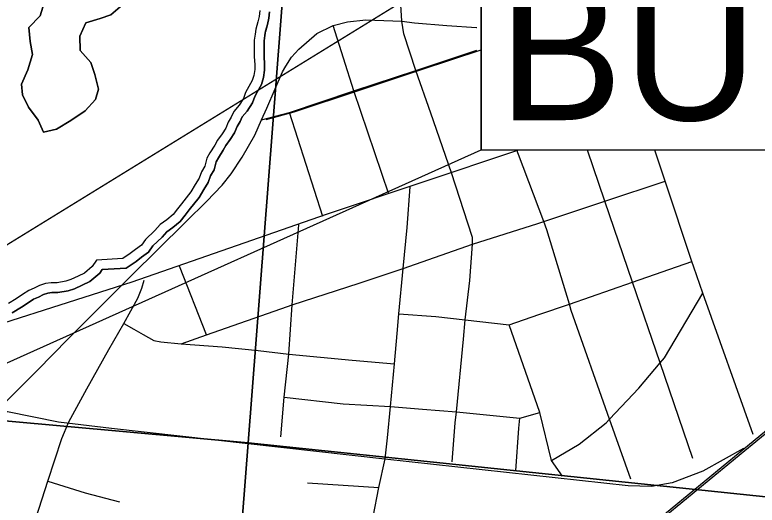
# Model space of a CAD drawing. Extents: x 0 to 34, y 0 to 22.
# Drawn here: x 6.446 to 7.157, y 17.713 to 18.183 of the extents above; entities that cross this region are included whole.
import ezdxf

# ---------------------------------------------------------------- set-up
doc = ezdxf.new("R2010")
doc.units = 0
for name, color, linetype in [('GM_X_City_Street', 7, 'Continuous'), ('GM_X_Corporation', 7, 'Continuous'), ('GM_X_Minor_Lake', 7, 'Continuous'), ('GM_X_Minor_River', 7, 'Continuous'), ('GM_X_Rail_Line', 7, 'Continuous'), ('GM_X_State_Route', 7, 'Continuous'), ('SH_Text', 7, 'Continuous')]:
    doc.layers.add(name, color=color, linetype=linetype)

msp = doc.modelspace()

# ---------------------------------------------------------------- linework, layer by layer
at = {"layer": 'GM_X_City_Street'}
for p, q in [((6.74116, 17.98933), (6.7092, 18.08912)), ((6.62967, 17.87604), (6.60392, 17.94197)), ((6.72636, 17.73417), (6.79484, 17.7299))]:
    msp.add_line(p, q, dxfattribs=at)
for points in [[(6.88423, 17.97023), (6.86417, 18.03131), (6.84445, 18.0883), (6.83032, 18.1294), (6.81882, 18.16436), (6.81675, 18.17637), (6.81412, 18.21859), (6.8102, 18.26615), (6.80428, 18.34465), (6.80197, 18.38273)], [(6.80443, 18.01091), (6.7709, 18.10964), (6.75091, 18.17228)], [(6.6825, 18.08203), (6.7092, 18.08912), (6.7709, 18.10964), (6.83032, 18.1294), (6.88844, 18.14872)], [(6.68691, 18.08244), (6.71361, 18.08954), (6.77531, 18.11005), (6.83474, 18.12981), (6.89286, 18.14913)], [(7.03605, 17.73798), (7.01577, 17.79538), (6.97902, 17.89939), (6.97721, 17.90542), (6.95573, 17.97672), (6.95275, 17.9846), (6.9285, 18.04885), (6.92692, 18.05291)], [(7.09541, 17.75767), (7.06413, 17.84911), (7.03766, 17.92648), (7.01111, 18.00406), (6.9944, 18.05291)], [(7.15333, 17.78045), (7.1051, 17.91589), (7.09626, 17.94072), (7.09443, 17.94626), (7.06882, 18.02331), (7.05898, 18.05291)], [(7.00263, 18.00124), (7.01111, 18.00406), (7.06882, 18.02331)], [(6.78919, 17.70174), (6.79484, 17.7299), (6.80088, 17.7572), (6.80316, 17.77757), (6.80598, 17.80756), (6.80959, 17.84834), (6.81224, 17.8772), (6.81395, 17.89625), (6.81798, 17.93965), (6.82171, 17.97889), (6.8248, 18.01786)], [(6.60558, 17.86731), (6.62967, 17.87604), (6.70727, 17.90327), (6.71169, 17.9047), (6.77603, 17.92556), (6.81798, 17.93965), (6.88444, 17.9629), (6.94702, 17.9827), (6.95275, 17.9846), (7.00169, 18.00092), (7.00263, 18.00124)], [(6.701, 17.77839), (6.70422, 17.81644), (6.70858, 17.85762), (6.71169, 17.9047), (6.71818, 17.98145)], [(6.86486, 17.75449), (6.86797, 17.79171), (6.86913, 17.80218), (6.87591, 17.87179), (6.87754, 17.89032), (6.88173, 17.9281), (6.88444, 17.9629), (6.88455, 17.96925), (6.88423, 17.97023)], [(6.81395, 17.89625), (6.84916, 17.8935), (6.87754, 17.89032), (6.91962, 17.88571), (6.94809, 17.89544), (6.97721, 17.90542), (7.03766, 17.92648), (7.09443, 17.94626)], [(6.45928, 17.68124), (6.46362, 17.69214), (6.47772, 17.73606), (6.49117, 17.77683), (6.49775, 17.79269), (6.51519, 17.82422), (6.53634, 17.86207), (6.55044, 17.88693), (6.56389, 17.91132), (6.56778, 17.92087), (6.57001, 17.92829)], [(6.96007, 17.75559), (6.98642, 17.77125), (7.01245, 17.79185), (7.01577, 17.79538), (7.04357, 17.82492), (7.06413, 17.84911), (7.06818, 17.85388), (7.1051, 17.91589)], [(6.55044, 17.88693), (6.56009, 17.88145), (6.56899, 17.87626), (6.57938, 17.8706), (6.58606, 17.86921), (6.60558, 17.86731), (6.64477, 17.86466), (6.67909, 17.86114), (6.70858, 17.85762), (6.76906, 17.85177), (6.80959, 17.84834)], [(6.9705, 17.74068), (6.96007, 17.75559), (6.94901, 17.8016), (6.91962, 17.88571)], [(6.70422, 17.81644), (6.76067, 17.8101), (6.80598, 17.80756), (6.83656, 17.8049), (6.86913, 17.80218), (6.92981, 17.79617), (6.94901, 17.8016)], [(6.92584, 17.74571), (6.92884, 17.78667), (6.92981, 17.79617)], [(6.47772, 17.73606), (6.5135, 17.72474), (6.54642, 17.71596)]]:
    msp.add_lwpolyline(points, dxfattribs=at)
at = {"layer": 'GM_X_Corporation'}
for points in [[(5.73858, 18.6518), (5.74815, 18.67394), (5.75334, 18.68633), (5.7584, 18.69266), (5.77868, 18.71988), (5.79472, 18.7434), (5.80014, 18.74934), (5.81047, 18.75404), (5.8223, 18.75795), (5.83453, 18.763), (5.8411, 18.76929), (5.84742, 18.78128), (5.8537, 18.79137), (5.85878, 18.79884), (5.87042, 18.81184), (5.87932, 18.82074), (5.88563, 18.84977), (6.74678, 18.77106), (6.66967, 17.77276), (6.08674, 17.82542), (5.72754, 17.97857)], [(7.73615, 18.05291), (7.71609, 17.66356), (6.66967, 17.77276), (6.74678, 18.77106), (7.76823, 18.67568), (7.74586, 18.24145)]]:
    msp.add_lwpolyline(points, dxfattribs=at)
for points in [[(6.66967, 17.77276), (6.59067, 16.75631), (5.54549, 16.85525), (5.58671, 17.52328), (5.56589, 17.57675), (5.57345, 17.59363), (5.59139, 17.63529), (5.60336, 17.66382), (5.61551, 17.69993), (6.08674, 17.82542)], [(6.66967, 17.77276), (7.71609, 17.66356), (7.61007, 16.65134), (6.59067, 16.75631)]]:
    msp.add_lwpolyline(points, close=True, dxfattribs=at)
at = {"layer": 'GM_X_Minor_Lake'}
msp.add_lwpolyline([(6.47424, 18.19405), (6.47057, 18.18158), (6.45973, 18.17039), (6.46097, 18.15706), (6.46299, 18.14448), (6.45852, 18.12974), (6.45256, 18.11617), (6.45349, 18.10589), (6.45931, 18.09399), (6.46854, 18.08165), (6.47362, 18.07014), (6.48619, 18.07294), (6.49964, 18.08142), (6.51348, 18.09065), (6.52356, 18.10148), (6.52642, 18.1113), (6.52291, 18.12544), (6.51897, 18.13692), (6.50859, 18.14852), (6.50849, 18.16221), (6.51406, 18.17503), (6.52779, 18.17894), (6.5381, 18.18254), (6.5493, 18.1922)], dxfattribs=at)
at = {"layer": 'GM_X_Minor_River'}
for points in [[(6.5493, 18.1922), (6.5381, 18.18254), (6.52779, 18.17894), (6.51406, 18.17503), (6.50849, 18.16221), (6.50859, 18.14852), (6.51897, 18.13692), (6.52291, 18.12544), (6.52642, 18.1113), (6.52356, 18.10148), (6.51348, 18.09065), (6.49964, 18.08142), (6.48619, 18.07294), (6.47362, 18.07014), (6.46854, 18.08165), (6.45931, 18.09399), (6.45349, 18.10589), (6.45256, 18.11617), (6.45852, 18.12974), (6.46299, 18.14448), (6.46097, 18.15706), (6.45973, 18.17039), (6.47057, 18.18158), (6.47424, 18.19405)], [(6.68078, 18.18672), (6.68003, 18.18103), (6.67889, 18.17571), (6.67699, 18.16888)], [(6.69017, 18.18543), (6.68936, 18.17941), (6.68809, 18.17345), (6.68612, 18.16635)], [(6.68627, 18.16689), (6.68809, 18.17345), (6.68936, 18.17941), (6.69017, 18.18543)], [(6.67699, 18.16888), (6.67623, 18.16395), (6.67547, 18.15826), (6.67547, 18.14763), (6.67547, 18.14232), (6.67585, 18.13511), (6.67585, 18.13018), (6.67509, 18.12449), (6.67358, 18.11956), (6.67016, 18.11386), (6.66713, 18.10817), (6.66523, 18.10248), (6.66106, 18.09603), (6.65575, 18.08996), (6.65347, 18.08465), (6.65044, 18.07971), (6.64816, 18.07402), (6.64475, 18.06871), (6.6402, 18.06264), (6.63754, 18.0577), (6.63299, 18.05049), (6.62996, 18.04518), (6.62806, 18.03759), (6.62503, 18.03228), (6.62275, 18.02621), (6.61896, 18.02014), (6.61479, 18.01293), (6.60568, 18.00155), (6.60189, 17.99661), (6.59772, 17.9913), (6.59165, 17.98637), (6.5852, 17.98181), (6.58027, 17.97612), (6.57117, 17.9674), (6.56738, 17.96208), (6.56169, 17.95791), (6.55676, 17.95411), (6.54955, 17.94918), (6.52452, 17.94766), (6.52035, 17.94159), (6.51276, 17.93514), (6.5067, 17.93211), (6.49987, 17.92907), (6.49494, 17.92755), (6.4866, 17.92603), (6.48091, 17.92603), (6.4756, 17.92528), (6.46991, 17.92338), (6.4646, 17.92072), (6.45967, 17.91845), (6.4536, 17.91465), (6.44753, 17.91048), (6.43995, 17.90592)], [(6.68635, 18.16745), (6.68561, 18.16261), (6.68494, 18.15763), (6.68494, 18.14763), (6.68494, 18.14257), (6.68532, 18.13536), (6.68532, 18.12955), (6.68438, 18.12246), (6.68229, 18.11568), (6.67841, 18.1092), (6.67586, 18.10442), (6.67383, 18.09835), (6.66864, 18.09031), (6.66386, 18.08485), (6.66191, 18.08028), (6.65893, 18.07545), (6.65662, 18.06967), (6.65253, 18.06331), (6.6482, 18.05753), (6.64573, 18.05293), (6.64111, 18.04562), (6.63883, 18.04162), (6.63693, 18.03403), (6.63363, 18.02825), (6.63129, 18.022), (6.62708, 18.01526), (6.62263, 18.00757), (6.61314, 17.9957), (6.60937, 17.99081), (6.60452, 17.98462), (6.59738, 17.97882), (6.59161, 17.97475), (6.58715, 17.96959), (6.57837, 17.96118), (6.57421, 17.95535), (6.56738, 17.95034), (6.56233, 17.94645), (6.55274, 17.93989), (6.52971, 17.93849), (6.52744, 17.9352), (6.51803, 17.92719), (6.51074, 17.92354), (6.5032, 17.92019), (6.49719, 17.91834), (6.48745, 17.91657), (6.48158, 17.91657), (6.47778, 17.91603), (6.47354, 17.91461), (6.4687, 17.91219), (6.46418, 17.9101), (6.4588, 17.90674), (6.45266, 17.90251), (6.4435, 17.89702)], [(6.4435, 17.89702), (6.45266, 17.90251), (6.4588, 17.90674), (6.46418, 17.9101), (6.4687, 17.91219), (6.47354, 17.91461), (6.47778, 17.91603), (6.48158, 17.91657), (6.48745, 17.91657), (6.49719, 17.91834), (6.5032, 17.92019), (6.51074, 17.92354), (6.51803, 17.92719), (6.52744, 17.9352), (6.52971, 17.93849), (6.55274, 17.93989), (6.56233, 17.94645), (6.56738, 17.95034), (6.57421, 17.95535), (6.57837, 17.96118), (6.58715, 17.96959), (6.59161, 17.97475), (6.59738, 17.97882), (6.60452, 17.98462), (6.60937, 17.99081), (6.61314, 17.9957), (6.62263, 18.00757), (6.62708, 18.01526), (6.63129, 18.022), (6.63363, 18.02825), (6.63693, 18.03403), (6.63883, 18.04162), (6.64111, 18.04562), (6.64573, 18.05293), (6.6482, 18.05753), (6.65253, 18.06331), (6.65662, 18.06967), (6.65893, 18.07545), (6.66191, 18.08028), (6.66386, 18.08485), (6.66864, 18.09031), (6.67383, 18.09835), (6.67586, 18.10442), (6.67841, 18.1092), (6.68229, 18.11568), (6.68438, 18.12246), (6.68532, 18.12955), (6.68532, 18.13536), (6.68494, 18.14257), (6.68494, 18.14763), (6.68494, 18.15763), (6.68561, 18.16261), (6.68627, 18.16689)]]:
    msp.add_lwpolyline(points, dxfattribs=at)
at = {"layer": 'GM_X_Rail_Line'}
for points in [[(6.33705, 17.85882), (6.36622, 17.8656), (6.55848, 17.92697), (6.74462, 17.99169), (6.92778, 18.05291)], [(6.75298, 17.38558), (6.76344, 17.4003), (6.81164, 17.46836), (6.85131, 17.51393), (6.88247, 17.54646), (6.89869, 17.5617), (6.92355, 17.58176), (6.94321, 17.59879), (6.97526, 17.62665), (7.05517, 17.69106), (7.14534, 17.76525), (7.22662, 17.83216), (7.28553, 17.87707), (7.50511, 18.05291)], [(7.14388, 17.76726), (7.10511, 17.74539), (7.0755, 17.73424), (7.05569, 17.73088), (7.03341, 17.73151), (6.80042, 17.75695), (6.53873, 17.78634), (6.48811, 17.79234), (6.43899, 17.80228), (6.36006, 17.84756), (6.33705, 17.85882)], [(6.58357, 16.97031), (6.5939, 17.02432), (6.60242, 17.05792), (6.61579, 17.10509), (6.62334, 17.12846), (6.63489, 17.16162), (6.65715, 17.21467), (6.67236, 17.24927), (6.70392, 17.30934), (6.71283, 17.32548), (6.73536, 17.3641), (6.76184, 17.40135), (6.81012, 17.46954), (6.84989, 17.51522), (6.88111, 17.54781), (6.89742, 17.56314), (6.92231, 17.58322), (6.94195, 17.60023), (6.97402, 17.62811), (7.05395, 17.69254), (7.14412, 17.76673), (7.22543, 17.83366)]]:
    msp.add_lwpolyline(points, dxfattribs=at)
at = {"layer": 'GM_X_State_Route'}
for points in [[(6.54331, 17.9183), (6.55909, 17.93417), (6.582, 17.9568), (6.61013, 17.98475), (6.6298, 18.0039), (6.64458, 18.0195), (6.65317, 18.03031), (6.66378, 18.04639), (6.67603, 18.06737), (6.6825, 18.08203), (6.68757, 18.09319), (6.69556, 18.11183), (6.70241, 18.12781), (6.70558, 18.13339), (6.71116, 18.14188), (6.71813, 18.14954), (6.7353, 18.1646), (6.75091, 18.17228), (6.76473, 18.17586), (6.78213, 18.17791), (6.81675, 18.17637), (6.82886, 18.17504), (6.85999, 18.17238), (6.88842, 18.17046), (6.88844, 18.17045)], [(6.37813, 17.75191), (6.41554, 17.78944), (6.44214, 17.81649), (6.46775, 17.84237), (6.49724, 17.87213), (6.52185, 17.89683), (6.54331, 17.9183)]]:
    msp.add_lwpolyline(points, dxfattribs=at)
at = {"layer": 'SH_Text'}
for p, q in [((6.89286, 18.24186), (5.75801, 17.54321)), ((6.89286, 18.05332), (6.89286, 18.24186)), ((5.75801, 17.54321), (6.89286, 18.05332))]:
    msp.add_line(p, q, dxfattribs=at)
msp.add_lwpolyline([(8.27005, 18.24186), (6.89286, 18.24186), (6.89286, 18.05332), (8.27005, 18.05332)], close=True, dxfattribs=at)

# ---------------------------------------------------------------- texts
msp.add_text('BUT-122-0650R', height=0.1338919, dxfattribs=at).set_placement((6.90896, 18.08167))

doc.saveas('drawing.dxf')
